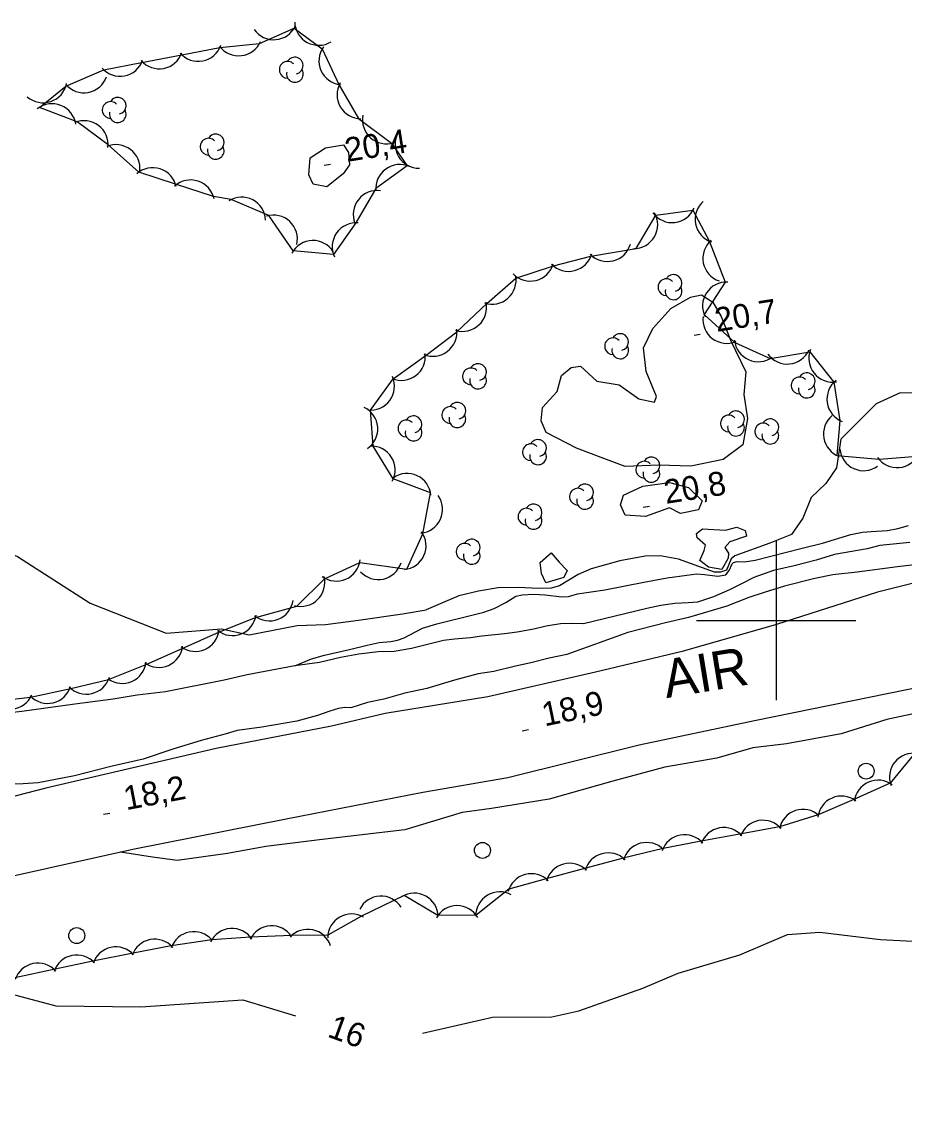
# Model space of a CAD drawing. Extents: x 646142 to 649934, y 5874075 to 5876351.
# Drawn here: x 646305.3 to 646416.2, y 5875536.9 to 5875675.1 of the extents above; entities that cross this region are included whole.
import ezdxf

# ---------------------------------------------------------------- set-up
doc = ezdxf.new("R2010")
doc.units = 0
for name, color, linetype in [('Niveau 1', 7, 'Continuous'), ('Niveau 15', 7, 'Continuous'), ('Niveau 2', 7, 'Continuous'), ('Niveau 21', 7, 'Continuous'), ('Niveau 3', 7, 'Continuous'), ('Niveau 36', 7, 'Continuous'), ('Niveau 4', 7, 'Continuous'), ('Niveau 44', 7, 'Continuous'), ('Niveau 61', 7, 'Continuous')]:
    doc.layers.add(name, color=color, linetype=linetype)

msp = doc.modelspace()

# ---------------------------------------------------------------- linework, layer by layer
at = {"layer": 'Niveau 1'}
for points in [[(646345.65, 5875656.07), (646343.62, 5875654.43), (646341.88, 5875654.75), (646341.34, 5875655.91), (646341.5, 5875658.04), (646343.45, 5875659.32), (646345.69, 5875659.7), (646346.33, 5875658.72), (646346.46, 5875657.16), (646345.65, 5875656.07)], [(646393.11, 5875638.13), (646394.27, 5875635.17), (646396.2, 5875631.2), (646395.94, 5875628.36), (646396.42, 5875625.33), (646395.81, 5875622.05), (646393.34, 5875620.18), (646389.29, 5875619.35), (646385.3, 5875619.47), (646381.05, 5875619.32), (646378.36, 5875620.34), (646374.94, 5875621.63), (646371.14, 5875623.57), (646370.5, 5875625.07), (646370.66, 5875626.72), (646372.52, 5875628.75), (646373.05, 5875630.74), (646374.27, 5875631.76), (646375.43, 5875631.9), (646377.51, 5875630.04), (646380.32, 5875629.56), (646382.75, 5875627.8), (646384.72, 5875627.39), (646384.99, 5875628.12), (646383.69, 5875631.24), (646383.34, 5875634.23), (646384.51, 5875636.65), (646386.79, 5875639.13), (646389.25, 5875640.59), (646390.62, 5875640.87), (646392.08, 5875639.93), (646393.11, 5875638.13)], [(646383.27, 5875616.84), (646386.61, 5875617.29), (646389.02, 5875616.7), (646390.73, 5875615.03), (646390.28, 5875613.87), (646388, 5875613.43), (646386.63, 5875614.14), (646383.6, 5875613.03), (646381.07, 5875613.19), (646380.45, 5875614.52), (646380.83, 5875615.73), (646383.27, 5875616.84)], [(646393.97, 5875607.83), (646393.2, 5875606.4), (646391.53, 5875606.7), (646390.44, 5875607.53), (646390.97, 5875608.79), (646391.12, 5875609.45), (646390.08, 5875610.38), (646389.99, 5875610.89), (646390.77, 5875611.48), (646393.65, 5875611.32), (646395.09, 5875611.7), (646396.13, 5875611.3), (646396.28, 5875610.56), (646394.2, 5875609.87), (646393.58, 5875609.16), (646394.04, 5875608.46), (646393.97, 5875607.83)], [(646373.79, 5875606.27), (646373.37, 5875605.4), (646371.11, 5875604.73), (646370.56, 5875605.89), (646370.4, 5875607.27), (646371.78, 5875608.48), (646372.79, 5875607.32), (646373.79, 5875606.27)]]:
    msp.add_lwpolyline(points, dxfattribs=at)
at = {"layer": 'Niveau 2'}
for points in [[(646439.12, 5875637.73), (646433.73, 5875634.34), (646431.22, 5875629.26), (646429.4, 5875625.83), (646427.17, 5875624.87), (646424.45, 5875625.19), (646420.73, 5875628.43), (646415.57, 5875628.58), (646412.58, 5875627.18), (646408.12, 5875622.74), (646407.6, 5875619.17), (646406.25, 5875617.2), (646404.42, 5875615.41), (646403.37, 5875612.83), (646401.92, 5875610.79), (646399.23, 5875609.71)], [(646551.86, 5875619.57), (646546.33, 5875617.66), (646542.55, 5875615.58), (646536, 5875613.7), (646531.15, 5875612.71), (646521.71, 5875610.61), (646515.2, 5875608.9), (646508.22, 5875607.15), (646501.98, 5875605.59), (646495.39, 5875603.59), (646488.33, 5875601.99), (646480.74, 5875600.51), (646478.16, 5875599.1), (646474.29, 5875598.7), (646470.78, 5875597.82), (646465.36, 5875597.18), (646458.76, 5875596.16), (646452.04, 5875595.19), (646445.29, 5875593.93), (646439.47, 5875593.24), (646432.8, 5875591.81), (646426.3, 5875590.4), (646418.79, 5875588.63), (646413.89, 5875587.55)], [(646285.71, 5875614.23), (646295.41, 5875612.05), (646304.77, 5875608.01), (646313.88, 5875602.18), (646323.45, 5875598.4), (646330.37, 5875598.95), (646333.86, 5875598.19), (646339.87, 5875599.37), (646343.43, 5875599.5), (646347.58, 5875600.05), (646353.11, 5875600.82), (646356.09, 5875601.32)], [(646399.23, 5875609.71), (646394.82, 5875608.11), (646394.35, 5875607.72), (646393.76, 5875606.32), (646393.04, 5875606.07), (646392.27, 5875606.07), (646387.76, 5875607.68), (646385.43, 5875608.1), (646383.55, 5875608.06), (646380.37, 5875607.46), (646376.8, 5875606.49), (646375.14, 5875605.76), (646372.8, 5875604.36), (646371.78, 5875604.06), (646370.12, 5875604.02), (646367.61, 5875604.14), (646365.1, 5875604.1), (646362.64, 5875603.68), (646360.17, 5875603.08), (646356.09, 5875601.32)], [(646421.97, 5875607.54), (646415.23, 5875606.71), (646410.17, 5875606.07), (646407.11, 5875605.73), (646404.85, 5875605.26), (646401.07, 5875604.28), (646398.52, 5875603.52), (646396.57, 5875602.88), (646393.8, 5875601.77), (646389, 5875600.37), (646386.11, 5875599.69), (646381.39, 5875598.49), (646373.73, 5875595.74)], [(646373.73, 5875595.74), (646371.5, 5875595.27), (646369.22, 5875594.69), (646367.28, 5875594.24), (646364.57, 5875593.57), (646362.61, 5875593.31), (646359.63, 5875592.51), (646356.14, 5875591.46), (646353.38, 5875590.88), (646350.78, 5875590.12), (646348.73, 5875589.71), (646346.61, 5875589.05), (646345.88, 5875589.07), (646345.07, 5875588.94), (646343.98, 5875588.63), (646342.43, 5875588.08), (646339.83, 5875587.37), (646335.43, 5875586.61), (646332.36, 5875586.19), (646330.95, 5875585.75), (646327.82, 5875584.94), (646324.29, 5875583.84), (646320.53, 5875582.57), (646316.49, 5875581.65), (646311.94, 5875580.5), (646307.36, 5875579.63), (646305.48, 5875579.48), (646303.44, 5875579.46)], [(646413.89, 5875587.55), (646408.19, 5875585.77), (646401.31, 5875584.51), (646397.1, 5875584), (646392.57, 5875582.7), (646386.02, 5875581.59), (646379.5, 5875579.84), (646371.51, 5875577.58), (646364.27, 5875576.4), (646360.58, 5875575.89), (646353.4, 5875573.72), (646347.68, 5875573.05), (646342.37, 5875572.42), (646335.96, 5875571.62), (646331.15, 5875570.76), (646324.81, 5875569.85), (646321.72, 5875570.28), (646317.71, 5875570.93)], [(646355.61, 5875548.2), (646364.41, 5875550.2), (646371.86, 5875550.23), (646375.23, 5875551), (646383.28, 5875553.85), (646387.7, 5875555.73), (646395.46, 5875558.03), (646401.44, 5875560.6), (646405.51, 5875560.86), (646413.12, 5875559.97), (646421.92, 5875559.5)], [(646205.44, 5875537.67), (646207.9, 5875538.57), (646213.6, 5875540), (646217.84, 5875540.87), (646223.61, 5875542.19), (646227.03, 5875542.61), (646232.4, 5875543.36), (646236.38, 5875543.9), (646243.25, 5875545.39), (646247.43, 5875547.25), (646250.73, 5875548.66), (646258.7, 5875550.8), (646263.47, 5875552.13), (646271.71, 5875553.89), (646274.95, 5875554.29), (646280.33, 5875554.99), (646287.33, 5875556.26), (646291.68, 5875556.72), (646300.38, 5875555.01), (646303.46, 5875553.28), (646309.57, 5875551.64), (646320.27, 5875551.49), (646333.07, 5875552.38), (646339.67, 5875550.38)]]:
    msp.add_lwpolyline(points, dxfattribs=at)
at = {"layer": 'Niveau 21'}
for points in [[(646429.42, 5875607.73), (646412.74, 5875603.54), (646400.04, 5875599.49), (646388.23, 5875596.11), (646377.32, 5875593.5), (646363.83, 5875590.43), (646350.93, 5875588.3), (646344.19, 5875586.71), (646329.7, 5875583.92), (646308.34, 5875578.96), (646299.53, 5875576.67), (646288.25, 5875575.68), (646280.97, 5875574.52), (646267.78, 5875572.26), (646260.42, 5875570.9), (646252.95, 5875568.85), (646246.82, 5875567.8)], [(646203.71, 5875548.63), (646210.77, 5875549.86), (646221.12, 5875551.55), (646232.51, 5875553.35), (646248.18, 5875556.66), (646259.23, 5875559.37), (646269.03, 5875560.76), (646275.95, 5875561.74), (646283.29, 5875563.1), (646297.78, 5875566.52), (646319.25, 5875571.28), (646338.48, 5875575.08), (646355.64, 5875578.44), (646366.31, 5875580.28), (646382.8, 5875584.38), (646397.3, 5875587.44), (646418.9, 5875591.85)]]:
    msp.add_lwpolyline(points, dxfattribs=at)
at = {"layer": 'Niveau 3'}
for p, q in [((646343.26, 5875657.13), (646344.05, 5875657.26)), ((646389.7, 5875635.8), (646390.49, 5875635.92)), ((646383.32, 5875614.21), (646384.11, 5875614.34)), ((646368.11, 5875586.14), (646368.9, 5875586.3)), ((646315.57, 5875575.67), (646316.35, 5875575.82))]:
    msp.add_line(p, q, dxfattribs=at)
at = {"layer": 'Niveau 36'}
for centre in [(646411.31, 5875581.08), (646363.14, 5875571.14), (646312.21, 5875560.44)]:
    msp.add_circle(centre, 1, dxfattribs=at)
at = {"layer": 'Niveau 4'}
for points in [[(646339.59, 5875594.31), (646341.7, 5875595.2), (646343.31, 5875595.65), (646346.44, 5875596.37), (646348.65, 5875596.88), (646350.18, 5875597.25), (646350.62, 5875597.27), (646351.64, 5875597.35), (646352.47, 5875597.52), (646353.32, 5875597.8), (646355.62, 5875599.03), (646357.42, 5875599.59), (646358.57, 5875599.86), (646361.31, 5875600.54), (646363.33, 5875601.03), (646364.61, 5875601.5), (646366.08, 5875602.27), (646367.35, 5875603.03), (646368.12, 5875603.2), (646369.59, 5875603.31), (646371.01, 5875603.2), (646373.05, 5875602.97), (646373.96, 5875602.99), (646375.07, 5875603.32), (646378.51, 5875603.84), (646383.4, 5875604.81), (646386.33, 5875605.33), (646388.79, 5875605.68), (646390.04, 5875605.85), (646391, 5875605.76), (646392.7, 5875605.55), (646393.7, 5875605.72), (646394.1, 5875606.27), (646394.48, 5875607.12), (646394.65, 5875607.27), (646395.12, 5875607.38), (646396.05, 5875607.36), (646397.37, 5875607.57), (646403.28, 5875609.06), (646405.83, 5875609.7), (646409.4, 5875610.79), (646410.84, 5875611.06), (646411.95, 5875611.17), (646413.97, 5875611.3), (646415.29, 5875611.55), (646416.61, 5875611.93)], [(646416.78, 5875609.79), (646413.04, 5875609.41), (646411.42, 5875609), (646407.34, 5875608.26), (646405.02, 5875607.55), (646402.25, 5875606.85), (646399.68, 5875606.27), (646397.21, 5875605.39), (646395.66, 5875604.59), (646394.15, 5875603.86), (646392.16, 5875602.95), (646390.12, 5875602.31), (646388.98, 5875602.19), (646387.31, 5875602.12), (646385.54, 5875601.89), (646383.78, 5875601.5), (646375.81, 5875599.58), (646374.5, 5875599.6), (646372.92, 5875599.58), (646371.15, 5875599.28), (646369.6, 5875598.92), (646367.5, 5875598.52), (646365.91, 5875598.31), (646363.06, 5875598.03), (646361.64, 5875597.82), (646359.65, 5875597.63), (646358.26, 5875597.46), (646354.23, 5875596.48), (646352.06, 5875596.1), (646350.04, 5875596.04), (646347.62, 5875595.76), (646345.32, 5875595.35), (646342.7, 5875594.7), (646339.59, 5875594.31)], [(646339.59, 5875594.31), (646333.62, 5875593.18), (646330.73, 5875592.5), (646323.36, 5875591.03), (646319.78, 5875590.61), (646316.79, 5875590.13), (646311.98, 5875589.51), (646305.33, 5875588.55), (646297.28, 5875587.7), (646293.32, 5875586.64), (646291.9, 5875585.98), (646291.3, 5875585.49), (646290.71, 5875584.83), (646289.86, 5875584.38), (646288.59, 5875584.21), (646283.1, 5875583.55), (646262.52, 5875579.89), (646255.21, 5875579.08), (646247.79, 5875578), (646244.98, 5875577.68), (646243.62, 5875577.34), (646241.52, 5875576.6), (646236.18, 5875575.15)]]:
    msp.add_lwpolyline(points, dxfattribs=at)
at = {"layer": 'Niveau 44'}
for points in [[(646329.37, 5875653.21), (646324.61, 5875654.75), (646319.99, 5875656.24), (646316.15, 5875659.67), (646312.27, 5875662.58), (646307.52, 5875664.39), (646310.85, 5875667.06), (646315.6, 5875669.1), (646320.36, 5875670.02), (646325.42, 5875670.98), (646330.18, 5875671.9), (646335.15, 5875672.39), (646339.51, 5875674.33), (646343.01, 5875671.73), (646345.15, 5875667.18), (646347.58, 5875662.98), (646351.73, 5875659.89), (646353.7, 5875657.07), (646349.76, 5875654.22), (646347.24, 5875649.9), (646344.44, 5875645.94), (646339.39, 5875646.37), (646336.34, 5875650.81), (646331.6, 5875652.81), (646329.37, 5875653.21)], [(646301.59, 5875589.84), (646306.42, 5875590.36), (646311.47, 5875591.47), (646316.2, 5875592.58), (646321.01, 5875594.52), (646325.45, 5875596.47), (646330.14, 5875598.56), (646334.65, 5875600.36), (646339.85, 5875601.81), (646343.33, 5875605.2), (646347.74, 5875607.28), (646353.66, 5875606.45), (646355.67, 5875610.87), (646356.62, 5875616.01), (646351.95, 5875617.75), (646349.4, 5875621.88), (646349.07, 5875626.4), (646351.95, 5875630.3), (646356.08, 5875633.29), (646359.93, 5875636.24), (646363.71, 5875639.76), (646367.35, 5875642.97), (646372.06, 5875644.5), (646376.76, 5875645.7), (646382.45, 5875646.68), (646384.89, 5875650.88), (646389.57, 5875651.47), (646391.58, 5875647.62), (646393.61, 5875642.45), (646390.96, 5875638.39), (646394.83, 5875634.86), (646399.26, 5875632.87), (646404.22, 5875633.69), (646407.25, 5875629.9), (646408, 5875625.11), (646407.63, 5875620.71), (646412.93, 5875620.22), (646417.77, 5875620.63)], [(646417.4, 5875583.33), (646414.33, 5875579.56), (646409.74, 5875577.54), (646405.29, 5875575.6), (646400.42, 5875574.1), (646395.65, 5875573.21), (646390.59, 5875572.28), (646385.82, 5875571.39), (646380.8, 5875570.16), (646376.11, 5875568.89), (646371.15, 5875567.55), (646366.46, 5875566.28), (646362.37, 5875562.99)], [(646362.37, 5875562.99), (646357.52, 5875562.96), (646353.3, 5875565.48), (646347.94, 5875562.9), (646343.74, 5875560.48), (646339.21, 5875560.47), (646334.01, 5875560.26), (646329.16, 5875559.93), (646324.05, 5875559.18), (646319.28, 5875558.26), (646314.24, 5875557.23), (646309.49, 5875556.24), (646304.44, 5875555.16), (646299.74, 5875553.94), (646294.76, 5875552.65), (646290.06, 5875551.43), (646285.27, 5875549.52), (646280.59, 5875548.24), (646275.73, 5875546.65), (646270.89, 5875546.93), (646265.99, 5875546.13), (646262.43, 5875542.84), (646266.26, 5875538.53), (646269.39, 5875534.81)]]:
    msp.add_lwpolyline(points, dxfattribs=at)
for centre, radius, start, end in [((646336.94, 5875675.88), 3, 214.9325, 334.9104), ((646342.57, 5875675.18), 3, 181.5433, 301.5213), ((646327.47, 5875673.17), 3, 220.8864, 340.8644), ((646332.53, 5875673.86), 3, 216.721, 336.699), ((646345.61, 5875670.23), 3, 144.1188, 264.0967), ((646317.65, 5875671.29), 3, 220.8864, 340.8644), ((646322.56, 5875672.23), 3, 220.8864, 340.8644), ((646339.59, 5875669.64), 1.05, 282.2692, 149.7263), ((646338.69, 5875669.11), 1.05, 44.1154, 269.804), ((646339.59, 5875668.59), 1.05, 166.9369, 29.6212), ((646313.12, 5875669.22), 3, 220.3695, 340.3474), ((646307.99, 5875667.97), 3, 228.4996, 348.4775), ((646347.89, 5875665.96), 3, 149.9678, 269.9457), ((646309.12, 5875661.85), 3, 8.2788, 128.2568), ((646316.46, 5875664.06), 1.05, 44.1154, 269.804), ((646317.36, 5875664.59), 1.05, 282.2692, 149.7263), ((646317.36, 5875663.54), 1.05, 166.9369, 29.6212), ((646351.08, 5875662.82), 3, 168.4063, 288.3843), ((646313.15, 5875659.72), 3, 353.087, 113.0649), ((646329.66, 5875659.99), 1.05, 282.2692, 149.7263), ((646355.18, 5875659.75), 3, 150.7373, 270.7153), ((646317.15, 5875656.71), 3, 353.087, 113.0649), ((646328.76, 5875659.46), 1.05, 44.1154, 269.804), ((646329.66, 5875658.94), 1.05, 166.9369, 29.6212), ((646321.76, 5875653.82), 3, 12.0688, 132.0467), ((646352.76, 5875654.22), 3, 65.8676, 185.8455), ((646326.51, 5875652.28), 3, 12.0688, 132.0467), ((646349.92, 5875650.95), 3, 81.8409, 201.8188), ((646332.92, 5875650.12), 3, 2.2747, 122.2527), ((646392.84, 5875650.34), 3, 131.1957, 251.1736), ((646382.14, 5875649.67), 3, 269.8167, 29.7947), ((646386.95, 5875652.93), 3, 216.7354, 336.7133), ((646336.91, 5875647.87), 3, 346.9476, 106.9255), ((646347.28, 5875646.9), 3, 84.7105, 204.6885), ((646341.87, 5875644.68), 3, 31.8443, 151.8222), ((646378.82, 5875648.05), 3, 224.3221, 344.3), ((646393.81, 5875645.44), 3, 131.1957, 251.1736), ((646373.97, 5875646.81), 3, 224.3221, 344.3), ((646369.13, 5875645.58), 3, 224.3221, 344.3), ((646364.36, 5875642.69), 3, 251.3907, 11.3687), ((646386.23, 5875641.82), 1.05, 44.1154, 269.804), ((646387.13, 5875642.35), 1.05, 282.2692, 149.7263), ((646387.13, 5875641.3), 1.05, 166.9369, 29.6212), ((646393.77, 5875639.46), 3, 86.8767, 206.8546), ((646360.66, 5875639.28), 3, 252.793, 12.7709), ((646393.81, 5875637.77), 3, 172.8118, 292.7897), ((646356.93, 5875636.16), 3, 247.4486, 7.4265), ((646380.43, 5875634.94), 1.05, 282.2692, 149.7263), ((646379.53, 5875634.41), 1.05, 44.1154, 269.804), ((646380.43, 5875633.89), 1.05, 166.9369, 29.6212), ((646397.77, 5875635.47), 3, 185.8064, 305.7843), ((646352.96, 5875633.12), 3, 247.4486, 7.4265), ((646401.4, 5875635.18), 3, 215.8478, 335.8257), ((646407.11, 5875632.9), 3, 158.7485, 278.7264), ((646361.69, 5875630.63), 1.05, 44.1154, 269.804), ((646362.59, 5875631.16), 1.05, 282.2692, 149.7263), ((646349.09, 5875629.4), 3, 263.4824, 23.4603), ((646362.59, 5875630.11), 1.05, 166.9369, 29.6212), ((646402.95, 5875629.49), 1.05, 44.1154, 269.804), ((646403.85, 5875630.02), 1.05, 282.2692, 149.7263), ((646403.85, 5875628.97), 1.05, 166.9369, 29.6212), ((646409.39, 5875627.77), 3, 128.4308, 248.4088), ((646347, 5875624.03), 3, 304.699, 64.677), ((646359.09, 5875625.78), 1.05, 44.1154, 269.804), ((646359.99, 5875626.31), 1.05, 282.2692, 149.7263), ((646394.97, 5875625.24), 1.05, 282.2692, 149.7263), ((646353.59, 5875624.09), 1.05, 44.1154, 269.804), ((646354.49, 5875624.62), 1.05, 282.2692, 149.7263), ((646359.99, 5875625.26), 1.05, 166.9369, 29.6212), ((646394.07, 5875624.71), 1.05, 44.1154, 269.804), ((646394.97, 5875624.19), 1.05, 166.9369, 29.6212), ((646398.38, 5875623.71), 1.05, 44.1154, 269.804), ((646399.28, 5875624.24), 1.05, 282.2692, 149.7263), ((646408.95, 5875623.4), 3, 129.8791, 249.857), ((646354.49, 5875623.57), 1.05, 166.9369, 29.6212), ((646399.28, 5875623.19), 1.05, 166.9369, 29.6212), ((646349.18, 5875618.89), 3, 331.6554, 91.6333), ((646369.22, 5875621.11), 1.05, 44.1154, 269.804), ((646370.12, 5875621.64), 1.05, 282.2692, 149.7263), ((646370.12, 5875620.59), 1.05, 166.9369, 29.6212), ((646411, 5875621.79), 3, 185.2719, 305.2498), ((646415.2, 5875622.18), 3, 214.9376, 334.9156), ((646383.45, 5875618.92), 1.05, 44.1154, 269.804), ((646384.35, 5875619.45), 1.05, 282.2692, 149.7263), ((646353.68, 5875615.45), 3, 4.7964, 124.7744), ((646384.35, 5875618.4), 1.05, 166.9369, 29.6212), ((646375.12, 5875615.53), 1.05, 44.1154, 269.804), ((646376.02, 5875616.06), 1.05, 282.2692, 149.7263), ((646355.13, 5875613.94), 3, 275.5699, 35.5479), ((646376.02, 5875615.01), 1.05, 166.9369, 29.6212), ((646368.66, 5875613.02), 1.05, 44.1154, 269.804), ((646369.56, 5875613.55), 1.05, 282.2692, 149.7263), ((646369.56, 5875612.5), 1.05, 166.9369, 29.6212), ((646353.06, 5875609.38), 3, 275.5699, 35.5479), ((646360.9, 5875608.62), 1.05, 44.1154, 269.804), ((646361.8, 5875609.15), 1.05, 282.2692, 149.7263), ((646361.8, 5875608.1), 1.05, 166.9369, 29.6212), ((646344.81, 5875607.93), 3, 233.4195, 353.3974), ((646350.06, 5875608.13), 3, 222.2718, 342.2498), ((646340.36, 5875604.76), 3, 254.2608, 14.2388), ((646336.39, 5875602.95), 3, 231.6969, 351.6748), ((646331.75, 5875601.1), 3, 231.6969, 351.6748), ((646327.1, 5875599.11), 3, 233.6653, 353.6432), ((646322.52, 5875597.11), 3, 233.6653, 353.6432), ((646317.94, 5875595.1), 3, 233.6653, 353.6432), ((646313.43, 5875593.74), 3, 223.3013, 343.2792), ((646308.56, 5875592.59), 3, 223.3013, 343.2792), ((646303.82, 5875591.85), 3, 216.2234, 336.2013), ((646417.23, 5875580.33), 3, 80.8398, 200.8178), ((646412.81, 5875576.96), 3, 53.5905, 173.5685), ((646408.22, 5875574.96), 3, 53.5905, 173.5685), ((646403.37, 5875573.29), 3, 48.4055, 168.3834), ((646398.36, 5875571.92), 3, 40.5259, 160.5039), ((646393.44, 5875571.01), 3, 40.5259, 160.5039), ((646388.52, 5875570.1), 3, 40.5259, 160.5039), ((646378.92, 5875567.83), 3, 45.1673, 165.1453), ((646383.74, 5875569.13), 3, 45.1673, 165.1453), ((646374.09, 5875566.52), 3, 45.1673, 165.1453), ((646369.27, 5875565.21), 3, 45.1673, 165.1453), ((646350.4, 5875562.4), 3, 32.7997, 152.7777), ((646354.58, 5875562.77), 3, 1.3108, 121.2888), ((646365.31, 5875562.95), 3, 61.2304, 181.2083), ((646359.96, 5875561.21), 3, 30.4579, 150.4359), ((646346.72, 5875560.16), 3, 59.9118, 179.8897), ((646331.71, 5875558.34), 3, 33.8684, 153.8464), ((646336.69, 5875558.67), 3, 33.8684, 153.8464), ((646341.21, 5875558.23), 3, 17.863, 137.841), ((646322, 5875556.99), 3, 40.9509, 160.9289), ((646326.91, 5875557.94), 3, 40.9509, 160.9289), ((646317.12, 5875556.03), 3, 41.8207, 161.7987), ((646307.33, 5875553.99), 3, 41.8207, 161.7987), ((646312.22, 5875555.01), 3, 41.8207, 161.7987)]:
    msp.add_arc(centre, radius, start, end, dxfattribs=at)
at = {"layer": 'Niveau 61'}
for points in [[(646400, 5875610), (646400, 5875600), (646400, 5875590)], [(646390, 5875600), (646400, 5875600), (646410, 5875600)]]:
    msp.add_lwpolyline(points, dxfattribs=at)

# ---------------------------------------------------------------- texts
at = {"layer": 'Niveau 15'}
msp.add_text('AIR', height=4.8, rotation=9.3642, dxfattribs=at).set_placement((646386.23, 5875590.24))
at = {"layer": 'Niveau 2'}
msp.add_text('16', height=3, rotation=339.876, dxfattribs=at).set_placement((646343.55, 5875547.8))
at = {"layer": 'Niveau 3'}
for s, rotation, p in [('20,4 ', 8.9405, (646346.11, 5875657.54)), ('20,7 ', 8.9405, (646392.55, 5875636.21)), ('20,8 ', 8.9405, (646386.17, 5875614.62)), ('18,9 ', 11.8029, (646370.94, 5875586.69)), ('18,2 ', 10.8754, (646318.41, 5875576.17))]:
    msp.add_text(s, height=3, rotation=rotation, dxfattribs=at).set_placement(p)

doc.saveas('drawing.dxf')
